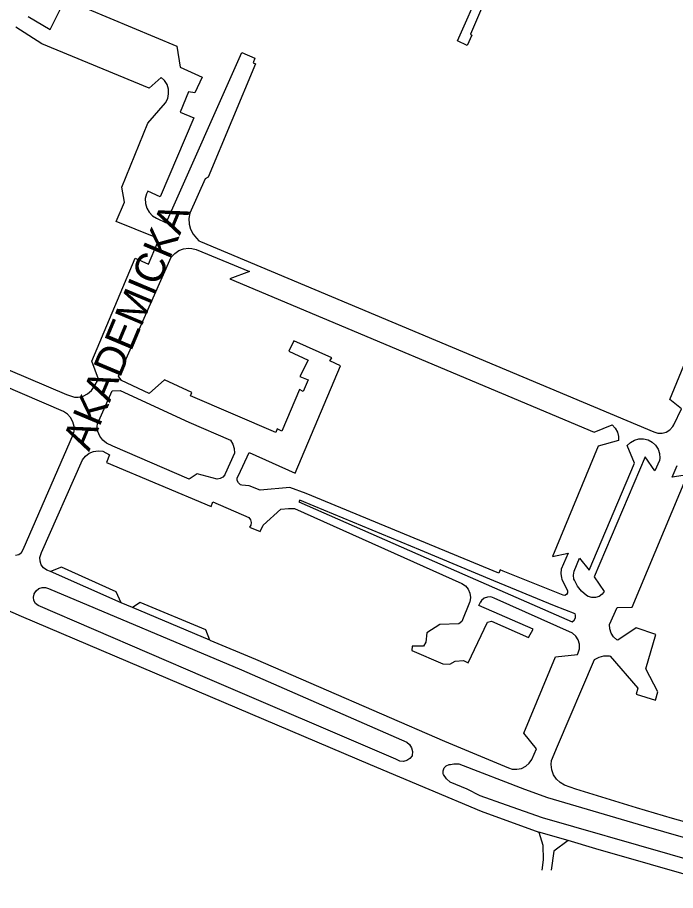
# Model space of a CAD drawing. Extents: x -304109 to -273954, y 21500 to 39796.
# Drawn here: x -295042.7 to -294821.6, y 32216 to 32509.2 of the extents above; entities that cross this region are included whole.
import ezdxf

# ---------------------------------------------------------------- set-up
doc = ezdxf.new("R2010")
doc.units = 0
doc.layers.add('krawedzie_ulic', color=7, linetype='Continuous')
doc.layers.add('nazwy_ulic', color=7, linetype='Continuous')

msp = doc.modelspace()

# ---------------------------------------------------------------- linework, layer by layer
at = {"layer": 'krawedzie_ulic'}
for points in [[(-294886.445, 32512.964), (-294890.501, 32503.565), (-294890.065, 32503.24), (-294891.601, 32499.842), (-294894.872, 32501.379), (-294886.851, 32519.362)], [(-295039.1, 32509.54), (-295031.645, 32505.165), (-295026.664, 32515.303), (-294989.184, 32499.611), (-294987.959, 32492.463), (-294980.619, 32489.118), (-294983.068, 32483.91), (-294985.212, 32484.217), (-294987.967, 32477.375), (-294983.374, 32475.537), (-294994.703, 32448.986), (-294998.919, 32450.908), (-294999.373, 32449.926), (-294999.733, 32448.357), (-294999.698, 32446.747), (-294999.267, 32445.195), (-294998.47, 32443.797), (-294997.353, 32442.637), (-294995.985, 32441.787), (-294992.68, 32440.259), (-294967.279, 32497.399), (-294962.924, 32495.505), (-294963.539, 32494.019), (-294962.667, 32493.6), (-294978.575, 32455.522), (-294979.56, 32455.023), (-294984.711, 32443.538), (-294984.738, 32443.449), (-294985.066, 32441.654), (-294984.996, 32439.83), (-294984.531, 32438.065), (-294983.694, 32436.443), (-294982.525, 32435.042), (-294981.721, 32434.238), (-294981.237, 32433.958), (-294828.838, 32370.018), (-294827.478, 32369.614), (-294826.06, 32369.604), (-294824.694, 32369.989), (-294823.489, 32370.737), (-294822.54, 32371.791), (-294822.187, 32372.403), (-294819.561, 32377.828), (-294823.499, 32380.854), (-294804.512, 32427.106)], [(-295064.941, 32399.077), (-295026.218, 32382.612), (-295023.557, 32381.685), (-295022.266, 32381.696), (-295020.634, 32382.062), (-295019.136, 32382.803), (-295017.855, 32383.878), (-295016.865, 32385.225), (-295015.502, 32387.741), (-295017.729, 32393.792), (-295003.118, 32428.362), (-294998.634, 32426.317), (-294995.61, 32433.518), (-294996.785, 32435.562), (-295009.484, 32440.74), (-295006.703, 32447.198), (-295007.668, 32452.25), (-294998.871, 32473.674), (-294992.952, 32480.516), (-294992.907, 32480.583), (-294992.205, 32482.001), (-294991.879, 32483.55), (-294991.951, 32485.13), (-294992.415, 32486.643), (-294993.242, 32487.992), (-294994.38, 32489.092), (-294998.463, 32485.415), (-295034.489, 32500.325), (-295043.222, 32505.932)], [(-294990.984, 32428.751), (-294989.857, 32429.993), (-294988.469, 32430.935), (-294986.897, 32431.522), (-294985.232, 32431.722), (-294984.104, 32431.632), (-294982.606, 32431.274), (-294964.743, 32423.907), (-294971.363, 32421.394), (-294848.972, 32369.907), (-294842.922, 32372.419), (-294841.851, 32371.302), (-294841.1, 32369.948), (-294840.719, 32368.447), (-294840.701, 32367.187), (-294847.549, 32365.246), (-294862.886, 32328.219), (-294857.693, 32329.304), (-294859.975, 32323.936), (-294860.146, 32322.47), (-294859.919, 32321.011), (-294859.748, 32320.523), (-294857.864, 32316.639), (-294857.828, 32315.977), (-294858.172, 32315.41), (-294858.775, 32315.136), (-294859.348, 32315.212), (-294879.485, 32323.277), (-294880.463, 32323.733), (-294880.977, 32322.591), (-294945.675, 32349.284), (-294951.154, 32351.34), (-294961.142, 32350.483), (-294964.795, 32351.911), (-294967.249, 32352.082), (-294967.758, 32352.272), (-294968.455, 32352.864), (-294968.837, 32353.694), (-294968.833, 32354.609), (-294968.443, 32355.436), (-294964.791, 32363.145), (-294949.381, 32356.178), (-294934.16, 32392.183), (-294937.699, 32393.839), (-294937.071, 32394.924), (-294949.795, 32400.573), (-294951.508, 32397.089), (-294945.058, 32394.063), (-294947.798, 32388.58), (-294945.058, 32387.495), (-294946.656, 32383.612), (-294947.969, 32384.24), (-294953.889, 32370.271), (-294955.373, 32371.014), (-294955.887, 32369.814), (-294984.583, 32382.139), (-294984.106, 32383.271), (-294993.237, 32387.497), (-294998.374, 32382.929), (-295007.734, 32387.269), (-295008.698, 32388.776), (-294990.984, 32428.751)], [(-295043.34, 32328.582), (-295042.27, 32328.895), (-295041.377, 32329.563), (-295040.774, 32330.501), (-295023.86, 32369.358), (-295023.674, 32370.26), (-295023.664, 32371.859), (-295024.05, 32373.41), (-295024.807, 32374.818), (-295025.889, 32375.995), (-295027.228, 32376.868), (-295109.213, 32412.148)], [(-294985.015, 32354.134), (-295010.59, 32365.182), (-295012.768, 32366.218), (-295014.03, 32367.285), (-295015, 32368.623), (-295015.621, 32370.154), (-295015.858, 32371.79), (-295015.816, 32372.715), (-295010.914, 32383.778), (-295008.191, 32383.899), (-294985.076, 32373.335), (-294971.118, 32367.299), (-294970.31, 32365.947), (-294969.867, 32364.435), (-294969.813, 32362.917), (-294972.895, 32355.95), (-294973.025, 32355.65), (-294973.657, 32354.843), (-294974.548, 32354.337), (-294975.565, 32354.206), (-294982.3, 32355.919), (-294985.015, 32354.134)], [(-294855.638, 32323.308), (-294853.812, 32327.591), (-294850.616, 32323.594), (-294835.331, 32359.475), (-294837.843, 32365.414), (-294836.731, 32366.512), (-294835.378, 32367.294), (-294833.872, 32367.708), (-294832.309, 32367.727), (-294830.793, 32367.351), (-294829.42, 32366.603), (-294828.282, 32365.533), (-294827.451, 32364.21), (-294826.982, 32362.719), (-294826.904, 32361.159), (-294827.002, 32360.45), (-294828.543, 32356.966), (-294831.739, 32361.649), (-294848.914, 32321.379), (-294845.604, 32316.411), (-294846.261, 32315.531), (-294847.28, 32314.778), (-294848.483, 32314.378), (-294849.751, 32314.37), (-294850.959, 32314.755), (-294851.454, 32315.089), (-294853.131, 32316.526), (-294854.522, 32318.242), (-294855.582, 32320.18), (-294855.698, 32320.549), (-294855.867, 32321.933), (-294855.638, 32323.308)], [(-295031.606, 32323.156), (-295032.841, 32323.56), (-295033.897, 32324.319), (-295034.673, 32325.362), (-295035.098, 32326.59), (-295035.132, 32327.889), (-295034.771, 32329.138), (-295034.55, 32329.552), (-295020.78, 32360.672), (-295019.819, 32361.906), (-295018.577, 32362.856), (-295017.136, 32363.462), (-295015.588, 32363.684), (-295014.034, 32363.508), (-295014.001, 32363.5), (-295011.77, 32362.338), (-295012.81, 32359.731), (-294977.563, 32345.012), (-294977.049, 32346.497), (-294964.95, 32341.243), (-294964.37, 32340.508), (-294964.146, 32339.599), (-294964.317, 32338.679), (-294964.721, 32338.045), (-294961.126, 32336.618), (-294960.099, 32338.73), (-294954.163, 32344.041), (-294951.633, 32344.344), (-294949.646, 32344.303), (-294893.377, 32319.152), (-294892.191, 32318.311), (-294891.277, 32317.179), (-294890.704, 32315.842), (-294890.515, 32314.4), (-294890.724, 32312.961), (-294890.811, 32312.688), (-294893.409, 32306.345), (-294894.375, 32305.586), (-294900.728, 32305.378), (-294905.172, 32302.494), (-294905.45, 32299.437), (-294906.249, 32298.117), (-294910.068, 32298.013), (-294910.137, 32296.658), (-294899.721, 32292.142), (-294897.43, 32292.072), (-294895.59, 32293.08), (-294892.847, 32293.219), (-294891.233, 32292.455), (-294884.743, 32306.17), (-294883.434, 32306.483), (-294870.97, 32300.924), (-294869.442, 32303.738), (-294887.651, 32311.68), (-294887.127, 32312.85)], [(-294858.887, 32251.33), (-294860.379, 32252.225), (-294861.629, 32253.436), (-294862.57, 32254.9), (-294863.153, 32256.54), (-294863.347, 32258.269), (-294863.209, 32259.691), (-294861.27, 32264.533), (-294848.797, 32293.607), (-294847.283, 32294.38), (-294845.631, 32294.779), (-294843.931, 32294.783), (-294843.596, 32294.736), (-294834.204, 32284.002), (-294834.832, 32281.946), (-294828.326, 32279.947), (-294827.584, 32282.689), (-294831.579, 32290.398), (-294828.154, 32301.933), (-294834.832, 32304.218), (-294840.971, 32300.047), (-294841.256, 32300.223), (-294842.375, 32301.199), (-294843.193, 32302.438), (-294843.653, 32303.849), (-294843.721, 32305.332), (-294841.152, 32311.043), (-294836.13, 32311.157), (-294817.606, 32355.652), (-294822.685, 32354.853), (-294821.03, 32358.736)], [(-294948.164, 32346.588), (-294892.338, 32322.006), (-294856.314, 32306.274), (-294855.604, 32306.793), (-294855.192, 32307.57), (-294855.162, 32308.45), (-294855.296, 32308.873), (-294862.249, 32311.57), (-294882.624, 32320.022), (-294907.318, 32330.286), (-294942.969, 32345.125), (-294947.8, 32347.117), (-294948.164, 32346.588)], [(-295106.656, 32336.748), (-295041.439, 32308.187), (-294924.194, 32258.299), (-294904.418, 32250), (-294886.88, 32242.649), (-294867.537, 32235.642)], [(-295007.859, 32312.648), (-295009.465, 32316.264), (-295027.86, 32324.563), (-295031.606, 32323.156)], [(-295007.859, 32312.648), (-295031.606, 32323.156)], [(-294915.542, 32260.112), (-294979.622, 32287.569), (-295035.715, 32311.763), (-295036.57, 32312.445), (-295037.126, 32313.388), (-295037.31, 32314.466), (-295037.097, 32315.539), (-295037.044, 32315.664), (-295036.436, 32316.657), (-295035.529, 32317.389), (-295034.43, 32317.773), (-295033.265, 32317.766), (-295032.26, 32317.417), (-294967.392, 32290.099), (-294911.885, 32265.845), (-294910.914, 32264.995), (-294910.248, 32263.89), (-294909.95, 32262.635), (-294910.048, 32261.348), (-294910.062, 32261.29), (-294910.811, 32260.336), (-294911.827, 32259.674), (-294913.003, 32259.377), (-294914.212, 32259.476), (-294915.324, 32259.96), (-294915.542, 32260.112)], [(-295004.069, 32311.026), (-295007.859, 32312.648)], [(-294978.101, 32300.068), (-294979.348, 32303.563), (-295001.421, 32312.696), (-295004.069, 32311.026)], [(-294978.101, 32300.068), (-294962.711, 32293.659), (-294899.215, 32266.167), (-294877.755, 32257.177), (-294876.474, 32256.802), (-294874.894, 32256.72), (-294873.343, 32257.035), (-294871.921, 32257.728), (-294870.716, 32258.754), (-294869.806, 32260.048), (-294868.255, 32263.611), (-294872.574, 32268.846), (-294861.902, 32294.535), (-294854.504, 32295.263), (-294854.259, 32295.777), (-294853.876, 32297.218), (-294853.888, 32298.709), (-294854.294, 32300.144), (-294855.065, 32301.42), (-294856.147, 32302.446), (-294882.554, 32314.201), (-294883.638, 32314.584), (-294884.788, 32314.575), (-294885.866, 32314.176), (-294886.744, 32313.434), (-294887.127, 32312.85)], [(-294887.127, 32312.85), (-294887.165, 32312.792)], [(-294887.089, 32312.935), (-294887.127, 32312.85)], [(-294978.101, 32300.068), (-295004.069, 32311.026)], [(-294800, 32221.361), (-294823.411, 32228.146), (-294866.312, 32240.357), (-294878.366, 32244.676), (-294887.26, 32247.814), (-294891.621, 32250), (-294897.257, 32252.397), (-294898.532, 32253.566), (-294899.505, 32254.997), (-294899.614, 32255.213), (-294899.644, 32256.22), (-294899.284, 32257.162), (-294898.589, 32257.892), (-294897.666, 32258.297), (-294897.192, 32258.356), (-294896.024, 32258.578), (-294894.343, 32258.501), (-294872.31, 32250), (-294864.563, 32247.263), (-294832.182, 32237.673), (-294800, 32228.488)], [(-294800, 32233.96), (-294822.602, 32240.214), (-294834.678, 32243.718), (-294855.086, 32250), (-294858.912, 32251.33)], [(-294857.703, 32232.763), (-294867.537, 32235.642)], [(-294867.537, 32235.642), (-294866.168, 32231.22), (-294866.018, 32226.284), (-294866.51, 32222.871)], [(-294857.703, 32232.763), (-294862.469, 32229.253), (-294863.355, 32222.784)], [(-294809.819, 32215.995), (-294810.464, 32217.875), (-294811.591, 32219.499), (-294848.353, 32229.984), (-294857.703, 32232.763)]]:
    msp.add_lwpolyline(points, dxfattribs=at)

# ---------------------------------------------------------------- texts
at = {"layer": 'nazwy_ulic'}
msp.add_text('AKADEMICKA', height=10, rotation=67.23481, dxfattribs=at).set_placement((-295018.62, 32363.181))

doc.saveas('drawing.dxf')
